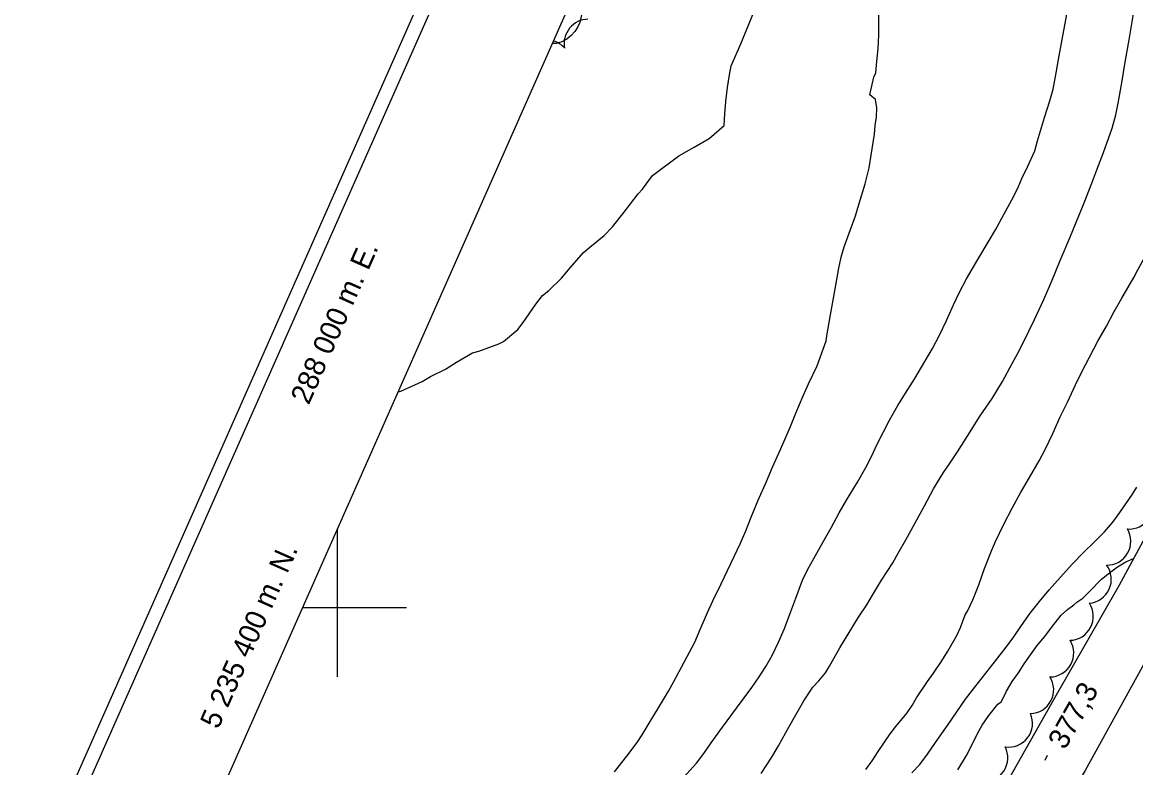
# Model space of a CAD drawing. Extents: x 287698 to 290158, y 5234163 to 5237182.
# Drawn here: x 287954.6 to 288115.1, y 5235376.9 to 5235484.4 of the extents above; entities that cross this region are included whole.
import ezdxf

# ---------------------------------------------------------------- set-up
doc = ezdxf.new("R2010")
doc.units = 0
for name, color, linetype in [('Niveau 1', 7, 'Continuous'), ('Niveau 2', 7, 'Continuous'), ('Niveau 21', 7, 'Continuous'), ('Niveau 3', 7, 'Continuous'), ('Niveau 44', 7, 'Continuous'), ('Niveau 60', 7, 'Continuous'), ('Niveau 61', 7, 'Continuous'), ('Niveau 7', 7, 'Continuous')]:
    doc.layers.add(name, color=color, linetype=linetype)

msp = doc.modelspace()

# ---------------------------------------------------------------- linework, layer by layer
at = {"layer": 'Niveau 1'}
for points in [[(288089.42, 5235422.43), (288090.9, 5235424.8), (288092.7, 5235427.64), (288094.4, 5235430.13), (288095.89, 5235432.59), (288097.31, 5235435.15), (288098.34, 5235437.09), (288099.73, 5235439.83), (288100.51, 5235441.5), (288101.87, 5235444.39), (288103.06, 5235447.18), (288104.25, 5235450.04), (288105.6, 5235453.31), (288106.56, 5235455.66), (288107.67, 5235458.32), (288108.79, 5235461.16), (288109.49, 5235463.1), (288110.47, 5235465.61), (288111.72, 5235469.12), (288112.24, 5235471.01), (288112.58, 5235472.72), (288113.1, 5235475.63), (288113.62, 5235478.63), (288114.19, 5235481.84), (288114.78, 5235485.59)], [(288061.1, 5235376.06), (288061.94, 5235377.29), (288062.78, 5235378.63), (288063.6, 5235380.05), (288064.66, 5235381.96), (288065.91, 5235384.17), (288067.27, 5235386.51), (288068.55, 5235388.52), (288069.45, 5235389.42), (288070.39, 5235390.55), (288070.97, 5235391.54), (288072.47, 5235394.15), (288073.66, 5235396.14), (288075.17, 5235398.57), (288076.34, 5235400.37), (288077.16, 5235401.76), (288078.49, 5235403.94), (288080.08, 5235406.43), (288080.89, 5235407.8), (288081.99, 5235409.74), (288083.26, 5235412.11), (288084.67, 5235414.65), (288085.95, 5235417.09), (288087.41, 5235419.46), (288088.26, 5235420.68), (288089.42, 5235422.43)]]:
    msp.add_lwpolyline(points, dxfattribs=at)
at = {"layer": 'Niveau 2'}
for points in [[(288099.57, 5235463.65), (288100.55, 5235465.85), (288100.96, 5235467.29), (288101.96, 5235470.64), (288102.74, 5235473.07), (288103.21, 5235474.73), (288103.62, 5235476.78), (288104.01, 5235479), (288104.52, 5235481.89), (288105.03, 5235484.75), (288105.52, 5235487.52), (288106.04, 5235491), (288106.25, 5235492.85), (288106.56, 5235495.38), (288106.89, 5235498.44), (288107.08, 5235500.58), (288107.19, 5235502.83), (288107.26, 5235505.15), (288107.32, 5235507.76), (288107.35, 5235510.32), (288107.43, 5235513.49), (288107.32, 5235515.04), (288106.79, 5235515.93), (288106.79, 5235515.93)], [(288056.81, 5235478.1), (288058.17, 5235481.29), (288059.27, 5235483.94), (288060.74, 5235487.5)], [(288076.79, 5235473.9), (288077.34, 5235476.48), (288077.65, 5235477.11), (288077.79, 5235478.72), (288078.01, 5235480.58), (288078.06, 5235482.54), (288078.06, 5235486.25)], [(288008.8, 5235431.09), (288009.17, 5235431.18), (288012.24, 5235432.57), (288013.45, 5235433.29), (288015.6, 5235434.35), (288017.17, 5235435.37), (288019.5, 5235436.72), (288020.39, 5235436.97), (288023.3, 5235437.99), (288023.95, 5235438.34), (288026.02, 5235440.09), (288026.81, 5235441.1), (288028.64, 5235443.75), (288029.61, 5235444.96), (288030.49, 5235445.68), (288032.32, 5235447.5), (288033.58, 5235448.96), (288035.51, 5235451.2), (288036.43, 5235451.93), (288038.5, 5235453.61), (288039.68, 5235454.87), (288041.19, 5235456.75), (288043.4, 5235459.65), (288044, 5235460.29), (288045.47, 5235462.29), (288049.26, 5235465.14), (288051.45, 5235466.37), (288053.64, 5235467.6), (288055.8, 5235469.51), (288055.9, 5235471.16), (288056.03, 5235472.95), (288056.25, 5235474.99), (288056.55, 5235476.78), (288056.81, 5235478.1)], [(288039.95, 5235376.27), (288041.77, 5235378.57), (288043.22, 5235380.5), (288043.94, 5235381.6), (288044.99, 5235383.33), (288046.31, 5235385.52), (288047.76, 5235387.91), (288048.53, 5235389.32), (288050.03, 5235392.12), (288051.55, 5235395.01), (288052.33, 5235396.8), (288053.38, 5235399.27), (288054.16, 5235400.96), (288055.34, 5235403.38), (288056.73, 5235406.32), (288058.16, 5235409.28), (288058.91, 5235411.04), (288059.69, 5235412.99), (288060.7, 5235415.47), (288061.88, 5235418.14), (288062.75, 5235420.21), (288063.92, 5235422.78), (288065.34, 5235426.07), (288066.11, 5235428.01), (288067.18, 5235430.52), (288067.96, 5235432.24), (288069.19, 5235434.83), (288070.47, 5235438.45), (288070.65, 5235439.43), (288071.13, 5235442.18), (288071.74, 5235445.64), (288072.31, 5235448.9), (288072.64, 5235450.5), (288073.08, 5235452), (288073.6, 5235453.43), (288074.7, 5235456.45), (288075.21, 5235458.12), (288076.09, 5235461.1), (288076.67, 5235463.38), (288076.99, 5235465.21), (288077.47, 5235468.22), (288077.55, 5235469.51), (288077.74, 5235470.7), (288077.77, 5235472.04), (288077.61, 5235473.24), (288076.79, 5235473.9)], [(288049.94, 5235375.45), (288051.79, 5235377.54), (288052.85, 5235378.92), (288053.93, 5235380.48), (288055.52, 5235382.72), (288057.57, 5235385.48), (288059.77, 5235388.46), (288060.81, 5235389.97), (288061.77, 5235391.48), (288062.68, 5235393.07), (288063.6, 5235394.97), (288064.47, 5235396.98), (288065.26, 5235399.02), (288066.11, 5235401.31), (288067.1, 5235403.93), (288067.83, 5235405.52), (288068.7, 5235407.07), (288070.07, 5235409.45), (288071.2, 5235411.49), (288072.36, 5235413.66), (288073.42, 5235415.48), (288074.99, 5235418.07), (288076.2, 5235420.19), (288077.01, 5235421.75), (288077.86, 5235423.53), (288079.64, 5235427.01), (288080.82, 5235429.12), (288081.92, 5235430.9), (288083.27, 5235433.01), (288084.24, 5235434.63), (288085.83, 5235437.34), (288086.81, 5235439.26), (288087.82, 5235441.38), (288088.84, 5235443.64), (288089.72, 5235445.46), (288090.71, 5235447.37), (288092.37, 5235450.19), (288094, 5235452.91), (288094.88, 5235454.47), (288096.1, 5235456.66), (288097.55, 5235459.31), (288098.23, 5235460.69), (288098.72, 5235461.85), (288099.57, 5235463.65)], [(288097.31, 5235414.31), (288098.52, 5235416.52), (288099.82, 5235418.74), (288101.18, 5235421.13), (288102.09, 5235422.85), (288103.17, 5235425.09), (288104.21, 5235427.46), (288105.26, 5235429.61), (288106.74, 5235432.74), (288107.9, 5235434.99), (288109.67, 5235438.39), (288110.9, 5235440.56), (288112.03, 5235442.66), (288113.13, 5235444.59), (288114.87, 5235447.56), (288115.43, 5235448.67), (288116.55, 5235450.68), (288117.23, 5235452.06), (288117.36, 5235452.64), (288117.72, 5235453.47)], [(288082.84, 5235376.15), (288083.97, 5235377.36), (288085.1, 5235378.85), (288086.27, 5235380.51), (288088.09, 5235383.12), (288089.31, 5235384.94), (288090.58, 5235386.76), (288091.92, 5235388.48), (288094.05, 5235391.21), (288096.11, 5235393.83), (288097.43, 5235395.62), (288098.67, 5235397.37), (288099.89, 5235399.16), (288101.24, 5235400.87), (288102.66, 5235402.53), (288104.28, 5235404.35), (288105.95, 5235406.22), (288107.58, 5235407.93), (288109.18, 5235409.45), (288110.63, 5235410.92), (288111.81, 5235412.31), (288112.81, 5235413.68), (288113.67, 5235414.95), (288114.67, 5235416.33), (288115.28, 5235417.32)], [(288076.23, 5235376.63), (288077.1, 5235377.87), (288077.98, 5235379.23), (288079.71, 5235381.75), (288080.55, 5235382.83), (288082.18, 5235384.82), (288082.89, 5235385.85), (288083.53, 5235386.96), (288085.08, 5235389.32), (288085.96, 5235390.53), (288087.17, 5235392.28), (288088.03, 5235393.69), (288089.32, 5235395.95), (288089.84, 5235397.09), (288090.52, 5235398.94), (288090.85, 5235399.48), (288091.64, 5235401.11), (288092.5, 5235403.25), (288093.34, 5235405.6), (288094.32, 5235408.17), (288094.88, 5235409.48), (288096.1, 5235411.99), (288097.31, 5235414.31)], [(288106.64, 5235400.75), (288107.48, 5235401.33), (288108.35, 5235402.21), (288110.17, 5235404.06), (288111.33, 5235404.99), (288112.51, 5235405.86), (288113.68, 5235406.58), (288114.81, 5235407.06)], [(288089.46, 5235376.56), (288090.72, 5235378.64), (288091.18, 5235379.56), (288092.3, 5235381.82), (288092.98, 5235383.04), (288093.95, 5235384.42), (288095.22, 5235386.07), (288095.71, 5235386.4), (288095.97, 5235386.83), (288096.51, 5235387.94), (288097.32, 5235389.31), (288098.23, 5235390.58), (288099.03, 5235391.87), (288099.93, 5235393.17), (288100.92, 5235394.5), (288102.01, 5235395.82), (288102.98, 5235397.11), (288104.36, 5235398.88), (288105.28, 5235399.69), (288106.19, 5235400.38), (288106.64, 5235400.75)]]:
    msp.add_lwpolyline(points, dxfattribs=at)
at = {"layer": 'Niveau 21'}
for points in [[(288145.74, 5235463.07), (288133.14, 5235440.74), (288124.26, 5235424.52), (288112.67, 5235403.12), (288103.48, 5235387.01), (288090.93, 5235364.82), (288077.15, 5235342.5), (288067.25, 5235327.63), (288058.83, 5235315.4), (288048.75, 5235302.52), (288038.43, 5235291.29), (288025.6, 5235279.48), (288011.9, 5235268.02), (287998.22, 5235256.72), (287985.09, 5235246.31), (287972.54, 5235235), (287960.54, 5235223.89), (287948.27, 5235211.98)], [(288155.23, 5235459.52), (288143.04, 5235438.77), (288132.78, 5235420.12), (288119.66, 5235397.91), (288107.85, 5235376.49), (288093.91, 5235353.38), (288082.05, 5235333.18), (288072.8, 5235318.93), (288064.64, 5235307.5), (288054.21, 5235294.6), (288041.68, 5235281.78), (288027.97, 5235269.04), (288012.89, 5235256.33), (288000.22, 5235246.49), (287985.65, 5235235.27), (287973.66, 5235224.14), (287962.81, 5235213.28)]]:
    msp.add_lwpolyline(points, dxfattribs=at)
at = {"layer": 'Niveau 3'}
msp.add_line((288102.04, 5235377.99), (288102.42, 5235378.69), dxfattribs=at)
at = {"layer": 'Niveau 44'}
for centre, start, end in [((288108.15, 5235404.05), 274.6337, 36.5728), ((288105.56, 5235398.7), 271.655, 33.5986), ((288096.79, 5235383.3), 261.6846, 23.5491), ((288093.23, 5235378.29), 265.7663, 27.6442)]:
    msp.add_arc(centre, 3.45, start, end, dxfattribs=at)
for centre, major_axis, ratio, start_param, end_param in [((288035.93, 5235481.53), (-2.08, -2.64), 0.934682, 3.774173, 5.614865), ((288030.25, 5235478.45), (-3.35, -0.25), 0.9984, 3.79153, 4.353825), ((288114.11, 5235414.75), (2.92, -1.93), 0.979446, 5.2313, 7.321795), ((288110.97, 5235409.54), (2.92, -1.83), 0.9979, 5.257769, 7.383937), ((288102.73, 5235393.43), (2.54, -2.34), 0.999929, 5.460573, 7.585385), ((288099.85, 5235388.12), (3.01, -1.68), 0.995808, 5.246971, 7.36709)]:
    msp.add_ellipse(centre, major_axis=major_axis, ratio=ratio, start_param=start_param, end_param=end_param, dxfattribs=at)
at = {"layer": 'Niveau 60'}
for points in [[(289088.15, 5234163.34), (287698.12, 5234778.71), (288762.01, 5237181.96), (290152.07, 5236566.6), (289088.15, 5234163.34)], [(289087.13, 5234165.98), (287700.76, 5234779.73), (288763.06, 5237179.33), (290149.43, 5236565.58), (289087.13, 5234165.98)]]:
    msp.add_lwpolyline(points, dxfattribs=at)
msp.add_lwpolyline([(289077.96, 5234189.73), (287724.51, 5234788.9), (288562.53, 5236681.9), (289915.99, 5236082.74)], close=True, dxfattribs=at)
at = {"layer": 'Niveau 61'}
for points in [[(288000, 5235411.2), (288000, 5235400), (288000, 5235390)], [(287995.04, 5235400), (288000, 5235400), (288010, 5235400)]]:
    msp.add_lwpolyline(points, dxfattribs=at)
at = {"layer": 'Niveau 7'}
msp.add_lwpolyline([(288036.45, 5235493.54), (288036.26, 5235491.57), (288035.94, 5235489.21), (288035.58, 5235487.18), (288034.97, 5235484.37), (288034.68, 5235483.7), (288034.26, 5235483.04), (288033.73, 5235482.45), (288033.11, 5235481.93), (288032.38, 5235481.56), (288031.56, 5235481.34), (288031.04, 5235481.32)], dxfattribs=at)

# ---------------------------------------------------------------- texts
at = {"layer": 'Niveau 3'}
msp.add_text('377,3', height=3, rotation=60.5831, dxfattribs=at).set_placement((288104.92, 5235379.34))
at = {"layer": 'Niveau 61'}
for s, p in [('288 000 m. E.', (287995.89, 5235429.09)), ('5 235 400 m. N.', (287982.84, 5235382.32))]:
    msp.add_text(s, height=3, rotation=66.1213, dxfattribs=at).set_placement(p)

doc.saveas('drawing.dxf')
